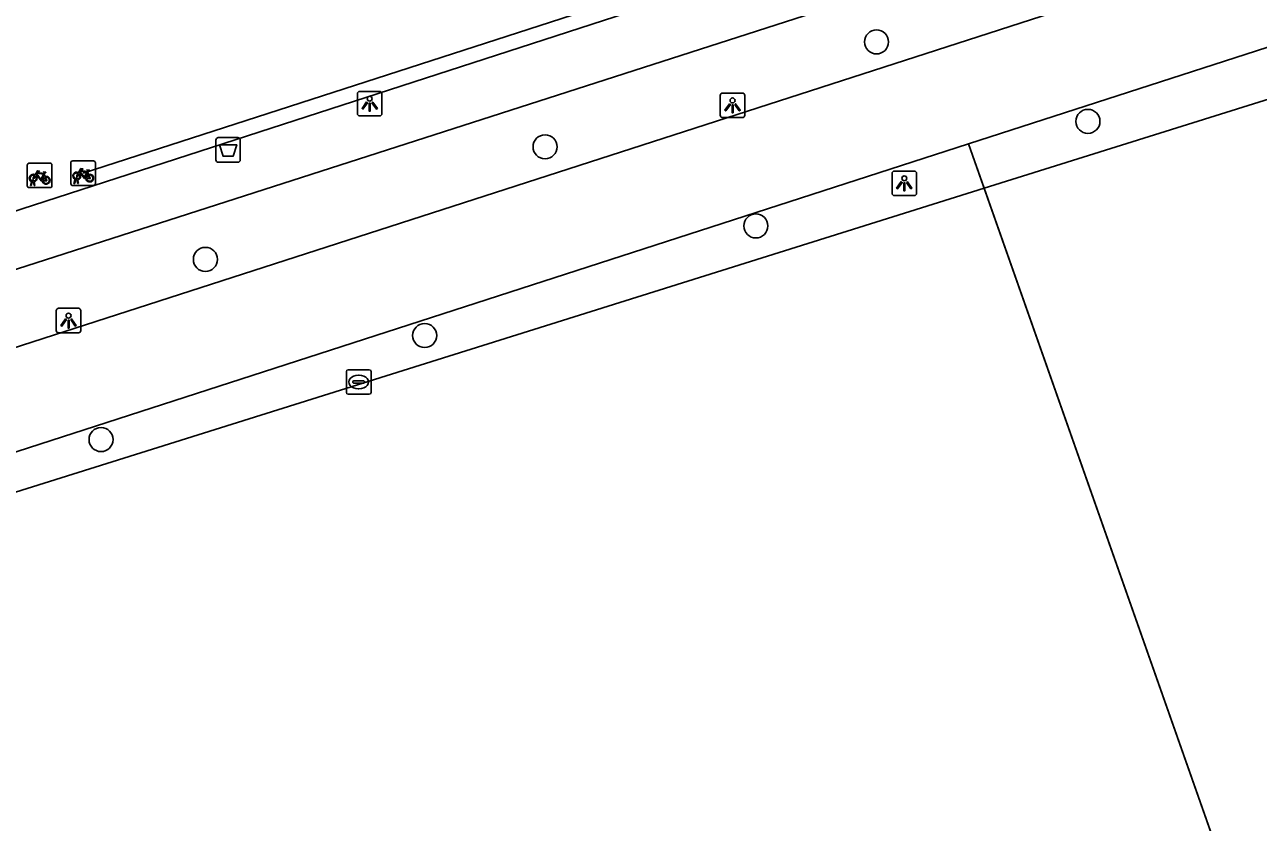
# Model space of a CAD drawing. Extents: x 158087 to 159494, y 382905 to 383981.
# Drawn here: x 159223.5 to 159273.7, y 383054.3 to 383086.7 of the extents above; entities that cross this region are included whole.
import ezdxf

# ---------------------------------------------------------------- set-up
doc = ezdxf.new("R2010")
doc.units = 0
for name, color, linetype in [('IMGEO_Afvalbak', 7, 'Continuous'), ('IMGEO_Boom', 7, 'Continuous'), ('IMGEO_Fietsenrek', 7, 'Continuous'), ('IMGEO_Fietspad_gesloten', 7, 'Continuous'), ('IMGEO_Groenvoorziening', 7, 'Continuous'), ('IMGEO_Hek', 7, 'Continuous'), ('IMGEO_Lichtpunt', 7, 'Continuous'), ('IMGEO_Voetpad_open', 7, 'Continuous'), ('IMGEO_Waterleidingput', 7, 'Continuous')]:
    doc.layers.add(name, color=color, linetype=linetype)

msp = doc.modelspace()

# ---------------------------------------------------------------- linework, layer by layer
at = {"layer": 'IMGEO_Afvalbak'}
for p, q in [((159231.266, 383081.239), (159231.266, 383082.039)), ((159231.266, 383082.039), (159231.266, 383081.239)), ((159231.366, 383082.139), (159232.156, 383082.139)), ((159232.156, 383082.139), (159231.366, 383082.139)), ((159232.256, 383082.039), (159232.256, 383081.239)), ((159232.256, 383081.239), (159232.256, 383082.039)), ((159232.156, 383081.139), (159231.366, 383081.139)), ((159231.366, 383081.139), (159232.156, 383081.139))]:
    msp.add_line(p, q, dxfattribs=at)
msp.add_lwpolyline([(159231.409, 383081.853), (159232.113, 383081.853), (159231.964, 383081.383), (159231.558, 383081.383), (159231.409, 383081.853)], dxfattribs=at)
for centre, start, end in [((159231.366, 383082.039), 90, 180), ((159231.366, 383082.039), 90, 180), ((159232.156, 383082.039), 0, 90), ((159232.156, 383082.039), 360, 90), ((159231.366, 383081.239), 180, 270), ((159231.366, 383081.239), 180, 270), ((159232.156, 383081.239), 270, 0), ((159232.156, 383081.239), 270, 0)]:
    msp.add_arc(centre, 0.1, start, end, dxfattribs=at)
at = {"layer": 'IMGEO_Boom'}
for centre in [(159258.135, 383086.034), (159266.734, 383082.802), (159244.654, 383081.767), (159253.229, 383078.548), (159230.84, 383077.188), (159239.758, 383074.091), (159226.596, 383069.857)]:
    msp.add_circle(centre, 0.489, dxfattribs=at)
at = {"layer": 'IMGEO_Fietsenrek'}
for p, q in [((159225.443, 383081.193), (159226.284, 383081.193)), ((159226.284, 383081.193), (159225.443, 383081.193)), ((159223.598, 383080.18), (159223.598, 383081.021)), ((159223.598, 383081.021), (159223.598, 383080.18)), ((159223.673, 383081.105), (159224.514, 383081.105)), ((159224.514, 383081.105), (159223.673, 383081.105)), ((159224.598, 383081.03), (159224.598, 383080.189)), ((159224.598, 383080.189), (159224.598, 383081.03)), ((159225.368, 383080.268), (159225.368, 383081.109)), ((159225.368, 383081.109), (159225.368, 383080.268)), ((159226.055, 383080.742), (159226.091, 383080.647)), ((159226.368, 383081.118), (159226.368, 383080.277)), ((159226.368, 383080.277), (159226.368, 383081.118)), ((159223.725, 383080.189), (159223.764, 383080.349)), ((159223.759, 383080.189), (159223.725, 383080.189)), ((159223.794, 383080.337), (159223.759, 383080.189)), ((159223.836, 383080.361), (159223.835, 383080.365)), ((159223.877, 383080.189), (159223.843, 383080.331)), ((159223.867, 383080.372), (159223.868, 383080.365)), ((159223.875, 383080.335), (159223.91, 383080.189)), ((159223.91, 383080.189), (159223.877, 383080.189)), ((159224.285, 383080.654), (159224.321, 383080.559)), ((159226.293, 383080.193), (159225.452, 383080.193)), ((159225.452, 383080.193), (159226.293, 383080.193)), ((159225.495, 383080.277), (159225.534, 383080.437)), ((159225.529, 383080.277), (159225.495, 383080.277)), ((159225.564, 383080.425), (159225.529, 383080.277)), ((159225.606, 383080.449), (159225.605, 383080.453)), ((159225.647, 383080.277), (159225.613, 383080.419)), ((159225.637, 383080.46), (159225.638, 383080.453)), ((159225.645, 383080.423), (159225.68, 383080.277)), ((159225.68, 383080.277), (159225.647, 383080.277)), ((159224.523, 383080.105), (159223.682, 383080.105)), ((159223.682, 383080.105), (159224.523, 383080.105))]:
    msp.add_line(p, q, dxfattribs=at)
for points in [[(159223.911, 383080.631), (159224.006, 383080.795), (159224.092, 383080.781), (159224.094, 383080.772), (159224.038, 383080.761), (159224.011, 383080.716), (159224.267, 383080.675)], [(159224.254, 383080.65), (159223.997, 383080.691), (159223.98, 383080.662), (159224.147, 383080.442), (159224.254, 383080.65)], [(159224.267, 383080.675), (159224.292, 383080.724), (159224.286, 383080.728), (159224.263, 383080.732), (159224.251, 383080.739), (159224.25, 383080.742), (159224.252, 383080.747), (159224.347, 383080.732), (159224.349, 383080.722), (159224.339, 383080.709), (159224.327, 383080.703), (159224.313, 383080.709), (159224.285, 383080.654)], [(159225.702, 383080.667), (159225.65, 383080.577), (159225.61, 383080.552), (159225.611, 383080.599), (159225.666, 383080.693)], [(159225.681, 383080.719), (159225.776, 383080.883), (159225.862, 383080.869), (159225.864, 383080.86), (159225.808, 383080.849), (159225.781, 383080.804), (159226.037, 383080.763)], [(159225.977, 383080.475), (159225.927, 383080.475), (159225.736, 383080.726), (159225.717, 383080.694)], [(159226.024, 383080.738), (159225.767, 383080.779), (159225.75, 383080.75), (159225.917, 383080.53), (159226.024, 383080.738)], [(159226.072, 383080.64), (159226.042, 383080.717), (159225.933, 383080.499), (159225.976, 383080.499)], [(159226.037, 383080.763), (159226.062, 383080.812), (159226.056, 383080.816), (159226.033, 383080.82), (159226.021, 383080.827), (159226.02, 383080.83), (159226.022, 383080.835), (159226.117, 383080.82), (159226.119, 383080.81), (159226.109, 383080.797), (159226.097, 383080.791), (159226.083, 383080.797), (159226.055, 383080.742)], [(159223.932, 383080.579), (159223.88, 383080.489), (159223.84, 383080.464), (159223.841, 383080.511), (159223.896, 383080.605)], [(159224.207, 383080.387), (159224.157, 383080.387), (159223.966, 383080.638), (159223.947, 383080.606)], [(159224.302, 383080.552), (159224.272, 383080.629), (159224.163, 383080.411), (159224.206, 383080.411)], [(159224.236, 383080.411), (159224.356, 383080.41), (159224.312, 383080.524)], [(159224.332, 383080.531), (159224.387, 383080.386), (159224.237, 383080.386)], [(159226.006, 383080.499), (159226.126, 383080.498), (159226.082, 383080.612)], [(159226.102, 383080.619), (159226.157, 383080.474), (159226.007, 383080.474)]]:
    msp.add_lwpolyline(points, dxfattribs=at)
for centre, radius, start, end in [((159225.446, 383081.115), 0.0779, 92.4484, 184.2845), ((159225.446, 383081.115), 0.0779, 92.4484, 184.2845), ((159226.29, 383081.115), 0.0779, 2.4484, 94.2845), ((159226.29, 383081.115), 0.0779, 2.4484, 94.2845), ((159223.676, 383081.027), 0.0779, 92.4484, 184.2845), ((159223.676, 383081.027), 0.0779, 92.4484, 184.2845), ((159224.52, 383081.027), 0.0779, 2.4484, 94.2845), ((159224.52, 383081.027), 0.0779, 2.4484, 94.2845), ((159225.608, 383080.578), 0.159, 62.6766, 242.1369), ((159225.608, 383080.578), 0.129, 63.3192, 238.903), ((159225.608, 383080.578), 0.159, 283.5766, 46.6042), ((159223.838, 383080.49), 0.159, 62.6766, 242.1369), ((159223.838, 383080.49), 0.129, 63.3192, 238.903), ((159223.818, 383080.361), 0.0499, 12.8025, 158.6934), ((159223.838, 383080.49), 0.159, 253.9967, 271.7867), ((159223.818, 383080.361), 0.0174, 12.8025, 163.4502), ((159223.838, 383080.49), 0.129, 253.415, 269.0204), ((159223.838, 383080.49), 0.129, 283.6043, 43.4302), ((159223.838, 383080.49), 0.159, 283.5766, 46.6042), ((159224.365, 383080.406), 0.159, 113.3408, 178.3217), ((159224.365, 383080.406), 0.159, 187.0065, 105.7708), ((159224.365, 383080.406), 0.129, 113.923, 177.9556), ((159224.365, 383080.406), 0.129, 188.6715, 104.5883), ((159224.52, 383080.183), 0.0779, 272.4484, 4.2845), ((159224.52, 383080.183), 0.0779, 272.4484, 4.2845), ((159225.446, 383080.271), 0.0779, 182.4484, 274.2845), ((159225.446, 383080.271), 0.0779, 182.4484, 274.2845), ((159225.588, 383080.449), 0.0499, 12.8025, 158.6934), ((159225.608, 383080.578), 0.159, 253.9967, 271.7867), ((159225.588, 383080.449), 0.0174, 12.8025, 163.4502), ((159225.608, 383080.578), 0.129, 253.415, 269.0204), ((159225.608, 383080.578), 0.129, 283.6043, 43.4302), ((159226.135, 383080.494), 0.159, 113.3408, 178.3217), ((159226.135, 383080.494), 0.159, 187.0065, 105.7708), ((159226.135, 383080.494), 0.129, 113.923, 177.9556), ((159226.135, 383080.494), 0.129, 188.6715, 104.5883), ((159226.29, 383080.271), 0.0779, 272.4484, 4.2845), ((159226.29, 383080.271), 0.0779, 272.4484, 4.2845), ((159223.676, 383080.183), 0.0779, 182.4484, 274.2845), ((159223.676, 383080.183), 0.0779, 182.4484, 274.2845)]:
    msp.add_arc(centre, radius, start, end, dxfattribs=at)
at = {"layer": 'IMGEO_Fietspad_gesloten'}
for points in [[(159177.244, 383058.86), (159177.648, 383058.93), (159297.331, 383097.582), (159315.701, 383103.469)], [(159261.875, 383081.887), (159287.491, 383090.169), (159295.794, 383092.884), (159303.083, 383095.497), (159305.544, 383096.3)], [(159169.93, 383052.158), (159261.875, 383081.887)]]:
    msp.add_lwpolyline(points, dxfattribs=at)
at = {"layer": 'IMGEO_Groenvoorziening'}
for points in [[(159306.328, 383093.821), (159262.51, 383080.083)], [(159262.51, 383080.083), (159261.875, 383081.887)], [(159262.51, 383080.083), (159170.278, 383051.14)], [(159262.51, 383080.083), (159284.422, 383017.829)]]:
    msp.add_lwpolyline(points, dxfattribs=at)
at = {"layer": 'IMGEO_Hek'}
for points in [[(159273.101, 383095.369), (159192.454, 383069.229)], [(159225.868, 383080.693), (159247.975, 383087.849), (159248.725, 383088.092)], [(159284.422, 383017.829), (159261.875, 383081.887)]]:
    msp.add_lwpolyline(points, dxfattribs=at)
at = {"layer": 'IMGEO_Lichtpunt'}
for p, q in [((159237.023, 383083.926), (159237.023, 383083.119)), ((159237.023, 383083.926), (159237.023, 383083.119)), ((159237.925, 383084.021), (159237.117, 383084.021)), ((159237.925, 383084.021), (159237.117, 383084.021)), ((159238.019, 383083.119), (159238.019, 383083.926)), ((159238.019, 383083.119), (159238.019, 383083.926)), ((159251.782, 383083.856), (159251.782, 383083.049)), ((159251.782, 383083.856), (159251.782, 383083.049)), ((159252.684, 383083.951), (159251.876, 383083.951)), ((159252.684, 383083.951), (159251.876, 383083.951)), ((159252.778, 383083.049), (159252.778, 383083.856)), ((159252.778, 383083.049), (159252.778, 383083.856)), ((159237.117, 383083.025), (159237.925, 383083.025)), ((159237.117, 383083.025), (159237.925, 383083.025)), ((159251.876, 383082.955), (159252.684, 383082.955)), ((159251.876, 383082.955), (159252.684, 383082.955)), ((159259.668, 383080.78), (159258.86, 383080.78)), ((159259.668, 383080.78), (159258.86, 383080.78)), ((159258.766, 383080.685), (159258.766, 383079.878)), ((159258.766, 383080.685), (159258.766, 383079.878)), ((159259.762, 383079.878), (159259.762, 383080.685)), ((159259.762, 383079.878), (159259.762, 383080.685)), ((159258.86, 383079.784), (159259.668, 383079.784)), ((159258.86, 383079.784), (159259.668, 383079.784)), ((159225.679, 383075.197), (159224.871, 383075.197)), ((159225.679, 383075.197), (159224.871, 383075.197)), ((159224.777, 383075.102), (159224.777, 383074.295)), ((159224.777, 383075.102), (159224.777, 383074.295)), ((159225.773, 383074.295), (159225.773, 383075.102)), ((159225.773, 383074.295), (159225.773, 383075.102)), ((159224.871, 383074.201), (159225.679, 383074.201)), ((159224.871, 383074.201), (159225.679, 383074.201))]:
    msp.add_line(p, q, dxfattribs=at)
for points in [[(159237.397, 383083.59), (159237.436, 383083.562), (159237.248, 383083.3), (159237.21, 383083.327), (159237.397, 383083.59)], [(159237.499, 383083.542), (159237.546, 383083.542), (159237.546, 383083.22), (159237.499, 383083.22), (159237.499, 383083.542)], [(159237.609, 383083.562), (159237.647, 383083.589), (159237.834, 383083.327), (159237.795, 383083.299), (159237.609, 383083.562)], [(159252.156, 383083.52), (159252.195, 383083.492), (159252.007, 383083.23), (159251.969, 383083.257), (159252.156, 383083.52)], [(159252.258, 383083.472), (159252.305, 383083.472), (159252.305, 383083.15), (159252.258, 383083.15), (159252.258, 383083.472)], [(159252.368, 383083.492), (159252.406, 383083.519), (159252.593, 383083.257), (159252.554, 383083.229), (159252.368, 383083.492)], [(159259.14, 383080.349), (159259.179, 383080.321), (159258.991, 383080.059), (159258.953, 383080.086), (159259.14, 383080.349)], [(159259.242, 383080.301), (159259.289, 383080.301), (159259.289, 383079.979), (159259.242, 383079.979), (159259.242, 383080.301)], [(159259.352, 383080.321), (159259.39, 383080.348), (159259.577, 383080.086), (159259.538, 383080.058), (159259.352, 383080.321)], [(159225.151, 383074.766), (159225.19, 383074.738), (159225.002, 383074.476), (159224.964, 383074.503), (159225.151, 383074.766)], [(159225.253, 383074.718), (159225.3, 383074.718), (159225.3, 383074.396), (159225.253, 383074.396), (159225.253, 383074.718)], [(159225.363, 383074.738), (159225.401, 383074.765), (159225.588, 383074.503), (159225.549, 383074.475), (159225.363, 383074.738)]]:
    msp.add_lwpolyline(points, dxfattribs=at)
for centre in [(159237.522, 383083.724), (159252.281, 383083.654), (159259.265, 383080.483), (159225.276, 383074.9)]:
    msp.add_circle(centre, 0.0994, dxfattribs=at)
for centre, start, end in [((159237.117, 383083.926), 90, 180), ((159237.117, 383083.926), 90, 180), ((159237.925, 383083.926), 0, 90), ((159237.925, 383083.926), 0, 90), ((159251.876, 383083.856), 90, 180), ((159251.876, 383083.856), 90, 180), ((159252.684, 383083.856), 0, 90), ((159252.684, 383083.856), 0, 90), ((159237.117, 383083.119), 180, 270), ((159237.117, 383083.119), 180, 270), ((159237.925, 383083.119), 270, 0), ((159237.925, 383083.119), 270, 360), ((159251.876, 383083.049), 180, 270), ((159251.876, 383083.049), 180, 270), ((159252.684, 383083.049), 270, 0), ((159252.684, 383083.049), 270, 360), ((159258.86, 383080.685), 90, 180), ((159258.86, 383080.685), 90, 180), ((159259.668, 383080.685), 0, 90), ((159259.668, 383080.685), 0, 90), ((159258.86, 383079.878), 180, 270), ((159258.86, 383079.878), 180, 270), ((159259.668, 383079.878), 270, 0), ((159259.668, 383079.878), 270, 360), ((159224.871, 383075.102), 90, 180), ((159224.871, 383075.102), 90, 180), ((159225.679, 383075.102), 0, 90), ((159225.679, 383075.102), 0, 90), ((159224.871, 383074.295), 180, 270), ((159224.871, 383074.295), 180, 270), ((159225.679, 383074.295), 270, 0), ((159225.679, 383074.295), 270, 360)]:
    msp.add_arc(centre, 0.0946, start, end, dxfattribs=at)
at = {"layer": 'IMGEO_Voetpad_open'}
msp.add_lwpolyline([(159315.771, 383106.592), (159193.088, 383067.117), (159176.27, 383061.706)], dxfattribs=at)
at = {"layer": 'IMGEO_Waterleidingput'}
for p, q in [((159236.65, 383072.699), (159237.502, 383072.699)), ((159236.575, 383071.773), (159236.575, 383072.625)), ((159236.834, 383072.193), (159236.834, 383072.205)), ((159236.877, 383072.242), (159237.275, 383072.242)), ((159237.063, 383072.479), (159237.088, 383072.479)), ((159237.318, 383072.205), (159237.318, 383072.193)), ((159237.576, 383072.625), (159237.576, 383071.773)), ((159237.502, 383071.699), (159236.65, 383071.699)), ((159237.272, 383072.156), (159236.874, 383072.156)), ((159237.086, 383071.919), (159237.061, 383071.919))]:
    msp.add_line(p, q, dxfattribs=at)
for points in [[(159236.65, 383072.699), (159237.502, 383072.699)], [(159236.575, 383071.773), (159236.575, 383072.625)], [(159237.576, 383072.625), (159237.576, 383071.773)], [(159237.502, 383071.699), (159236.65, 383071.699)]]:
    msp.add_lwpolyline(points, dxfattribs=at)
for centre, radius, start, end in [((159236.652, 383072.623), 0.0765, 91.552, 178.448), ((159236.652, 383072.623), 0.0765, 91.552, 178.448), ((159237.5, 383072.623), 0.0765, 1.552, 88.448), ((159237.5, 383072.623), 0.0765, 1.552, 88.448), ((159236.874, 383072.202), 0.0403, 85.8775, 175.7526), ((159236.871, 383072.192), 0.0366, 178.938, 274.7102), ((159237.275, 383072.199), 0.043, 264.8664, 352.4533), ((159237.279, 383072.204), 0.0386, 1.7309, 96.639), ((159236.652, 383071.775), 0.0765, 181.552, 268.448), ((159236.652, 383071.775), 0.0765, 181.552, 268.448), ((159237.5, 383071.775), 0.0765, 271.552, 358.448), ((159237.5, 383071.775), 0.0765, 271.552, 358.448)]:
    msp.add_arc(centre, radius, start, end, dxfattribs=at)
for centre, major_axis, ratio, start_param, end_param in [((159237.062, 383072.199), (-0.387, 0.002), 0.722429, 4.712389, 7.853982), ((159237.087, 383072.199), (-0.39, 0.002), 0.717154, 1.570796, 4.712389)]:
    msp.add_ellipse(centre, major_axis=major_axis, ratio=ratio, start_param=start_param, end_param=end_param, dxfattribs=at)

doc.saveas('drawing.dxf')
